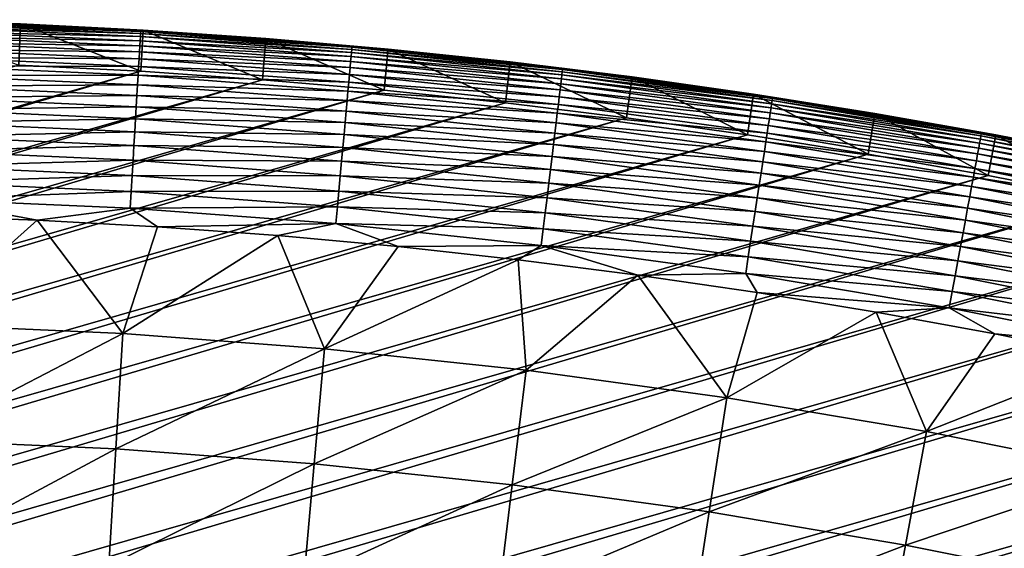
# Model space of a CAD drawing. Header units: millimetres. Extents: x -50 to 50, y -50 to 50.
# Tile 531 of 562: x 2.1 to 9.2, y 46.1 to 50. Entities that reach past the tile are written whole.
import ezdxf

# ---------------------------------------------------------------- set-up
doc = ezdxf.new("R2010")
doc.units = ezdxf.units.MM
doc.header["$LTSCALE"] = 65.185185
for name, color, linetype in [('36', 7, 'CONTINUOUS'), ('38', 7, 'CONTINUOUS'), ('39', 7, 'CONTINUOUS'), ('41', 7, 'CONTINUOUS'), ('43', 7, 'CONTINUOUS')]:
    doc.layers.add(name, color=color, linetype=linetype)

msp = doc.modelspace()

# ---------------------------------------------------------------- linework, layer by layer
at = {"layer": '36', "color": 15, "linetype": 'Continuous', "true_color": 0xaf503c}
for points in [[(1.3421, 48.5639, 0.23), (2.2187, 48.5317, 0.23), (1.3711, 47.7737, -0.4273), (1.3421, 48.5639, 0.23)], [(1.3711, 47.7737, -0.4273), (2.2187, 48.5317, 0.23), (2.8415, 47.7088, -0.4273), (1.3711, 47.7737, -0.4273)], [(2.2187, 48.5317, 0.23), (3.0945, 48.4837, 0.23), (2.8415, 47.7088, -0.4273), (2.2187, 48.5317, 0.23)], [(3.0945, 48.4837, 0.23), (3.9692, 48.4199, 0.23), (2.8415, 47.7088, -0.4273), (3.0945, 48.4837, 0.23)], [(2.8415, 47.7088, -0.4273), (3.9692, 48.4199, 0.23), (4.3093, 47.5985, -0.4273), (2.8415, 47.7088, -0.4273)], [(3.9692, 48.4199, 0.23), (4.8427, 48.3403, 0.23), (4.3093, 47.5985, -0.4273), (3.9692, 48.4199, 0.23)], [(4.8427, 48.3403, 0.23), (5.7146, 48.245, 0.23), (4.3093, 47.5985, -0.4273), (4.8427, 48.3403, 0.23)], [(4.3093, 47.5985, -0.4273), (5.7146, 48.245, 0.23), (5.773, 47.4432, -0.4273), (4.3093, 47.5985, -0.4273)], [(5.7146, 48.245, 0.23), (6.5847, 48.1339, 0.23), (5.773, 47.4432, -0.4273), (5.7146, 48.245, 0.23)], [(5.773, 47.4432, -0.4273), (6.5847, 48.1339, 0.23), (7.2312, 47.2428, -0.4273), (5.773, 47.4432, -0.4273)], [(6.5847, 48.1339, 0.23), (7.4526, 48.0071, 0.23), (7.2312, 47.2428, -0.4273), (6.5847, 48.1339, 0.23)], [(7.4526, 48.0071, 0.23), (8.318, 47.8647, 0.23), (7.2312, 47.2428, -0.4273), (7.4526, 48.0071, 0.23)], [(7.2312, 47.2428, -0.4273), (8.318, 47.8647, 0.23), (8.6825, 46.9977, -0.4273), (7.2312, 47.2428, -0.4273)], [(8.318, 47.8647, 0.23), (9.1808, 47.7067, 0.23), (8.6825, 46.9977, -0.4273), (8.318, 47.8647, 0.23)], [(1.3711, 47.7737, -0.4273), (2.8415, 47.7088, -0.4273), (1.347, 46.9357, -1.106), (1.3711, 47.7737, -0.4273)], [(1.347, 46.9357, -1.106), (2.8415, 47.7088, -0.4273), (2.7916, 46.8718, -1.106), (1.347, 46.9357, -1.106)], [(2.8415, 47.7088, -0.4273), (4.3093, 47.5985, -0.4273), (2.7916, 46.8718, -1.106), (2.8415, 47.7088, -0.4273)], [(9.1808, 47.7067, 0.23), (10.0405, 47.5331, 0.23), (8.6825, 46.9977, -0.4273), (9.1808, 47.7067, 0.23)], [(2.7916, 46.8718, -1.106), (4.3093, 47.5985, -0.4273), (4.2336, 46.7636, -1.106), (2.7916, 46.8718, -1.106)], [(4.3093, 47.5985, -0.4273), (5.773, 47.4432, -0.4273), (4.2336, 46.7636, -1.106), (4.3093, 47.5985, -0.4273)], [(8.6825, 46.9977, -0.4273), (10.0405, 47.5331, 0.23), (10.1256, 46.7079, -0.4273), (8.6825, 46.9977, -0.4273)], [(4.2336, 46.7636, -1.106), (5.773, 47.4432, -0.4273), (5.6716, 46.6109, -1.106), (4.2336, 46.7636, -1.106)], [(5.773, 47.4432, -0.4273), (7.2312, 47.2428, -0.4273), (5.6716, 46.6109, -1.106), (5.773, 47.4432, -0.4273)], [(5.6716, 46.6109, -1.106), (7.2312, 47.2428, -0.4273), (7.1043, 46.4141, -1.106), (5.6716, 46.6109, -1.106)], [(7.2312, 47.2428, -0.4273), (8.6825, 46.9977, -0.4273), (7.1043, 46.4141, -1.106), (7.2312, 47.2428, -0.4273)], [(7.1043, 46.4141, -1.106), (8.6825, 46.9977, -0.4273), (8.5301, 46.1732, -1.106), (7.1043, 46.4141, -1.106)], [(8.6825, 46.9977, -0.4273), (10.1256, 46.7079, -0.4273), (8.5301, 46.1732, -1.106), (8.6825, 46.9977, -0.4273)], [(1.347, 46.9357, -1.106), (2.7916, 46.8718, -1.106), (1.3226, 46.088, -1.7726), (1.347, 46.9357, -1.106)], [(1.3226, 46.088, -1.7726), (2.7916, 46.8718, -1.106), (2.7412, 46.0253, -1.7726), (1.3226, 46.088, -1.7726)], [(2.7916, 46.8718, -1.106), (4.2336, 46.7636, -1.106), (2.7412, 46.0253, -1.7726), (2.7916, 46.8718, -1.106)], [(2.7412, 46.0253, -1.7726), (4.2336, 46.7636, -1.106), (4.1571, 45.919, -1.7726), (2.7412, 46.0253, -1.7726)], [(4.2336, 46.7636, -1.106), (5.6716, 46.6109, -1.106), (4.1571, 45.919, -1.7726), (4.2336, 46.7636, -1.106)], [(8.5301, 46.1732, -1.106), (10.1256, 46.7079, -0.4273), (9.9479, 45.8886, -1.106), (8.5301, 46.1732, -1.106)], [(4.1571, 45.919, -1.7726), (5.6716, 46.6109, -1.106), (5.5692, 45.7691, -1.7726), (4.1571, 45.919, -1.7726)], [(5.6716, 46.6109, -1.106), (7.1043, 46.4141, -1.106), (5.5692, 45.7691, -1.7726), (5.6716, 46.6109, -1.106)], [(5.5692, 45.7691, -1.7726), (7.1043, 46.4141, -1.106), (6.9759, 45.5758, -1.7726), (5.5692, 45.7691, -1.7726)], [(7.1043, 46.4141, -1.106), (8.5301, 46.1732, -1.106), (6.9759, 45.5758, -1.7726), (7.1043, 46.4141, -1.106)], [(6.9759, 45.5758, -1.7726), (8.5301, 46.1732, -1.106), (8.376, 45.3393, -1.7726), (6.9759, 45.5758, -1.7726)], [(8.5301, 46.1732, -1.106), (9.9479, 45.8886, -1.106), (8.376, 45.3393, -1.7726), (8.5301, 46.1732, -1.106)]]:
    msp.add_3dface(points, dxfattribs=at)
at = {"layer": '38', "color": 15, "linetype": 'Continuous', "true_color": 0xaf503c}
for points in [[(1.2071, 49.9879, 4.2), (2.0991, 49.9584, 4.2), (1.2071, 49.9879, 3.33), (1.2071, 49.9879, 4.2)], [(1.2071, 49.9879, 3.33), (2.0991, 49.9584, 4.2), (2.0991, 49.9584, 3.33), (1.2071, 49.9879, 3.33)], [(2.0991, 49.9584, 4.2), (2.9905, 49.9129, 4.2), (2.0991, 49.9584, 3.33), (2.0991, 49.9584, 4.2)], [(2.0991, 49.9584, 3.33), (2.9905, 49.9129, 4.2), (2.9905, 49.9129, 3.33), (2.0991, 49.9584, 3.33)], [(2.9905, 49.9129, 4.2), (3.8808, 49.8515, 4.2), (2.9905, 49.9129, 3.33), (2.9905, 49.9129, 4.2)], [(2.9905, 49.9129, 3.33), (3.8808, 49.8515, 4.2), (3.8808, 49.8515, 3.33), (2.9905, 49.9129, 3.33)], [(3.8808, 49.8515, 4.2), (4.77, 49.7743, 4.2), (3.8808, 49.8515, 3.33), (3.8808, 49.8515, 4.2)], [(3.8808, 49.8515, 3.33), (4.77, 49.7743, 4.2), (4.77, 49.7743, 3.33), (3.8808, 49.8515, 3.33)], [(4.77, 49.7743, 4.2), (5.6576, 49.6811, 4.2), (4.77, 49.7743, 3.33), (4.77, 49.7743, 4.2)], [(4.77, 49.7743, 3.33), (5.6576, 49.6811, 4.2), (5.6576, 49.6811, 3.33), (4.77, 49.7743, 3.33)], [(5.6576, 49.6811, 3.33), (6.5434, 49.5722, 4.2), (6.5434, 49.5722, 3.33), (5.6576, 49.6811, 3.33)], [(5.6576, 49.6811, 4.2), (6.5434, 49.5722, 4.2), (5.6576, 49.6811, 3.33), (5.6576, 49.6811, 4.2)], [(6.5434, 49.5722, 4.2), (7.4271, 49.4475, 4.2), (6.5434, 49.5722, 3.33), (6.5434, 49.5722, 4.2)], [(6.5434, 49.5722, 3.33), (7.4271, 49.4475, 4.2), (7.4271, 49.4475, 3.33), (6.5434, 49.5722, 3.33)], [(7.4271, 49.4475, 4.2), (8.3085, 49.307, 4.2), (7.4271, 49.4475, 3.33), (7.4271, 49.4475, 4.2)], [(7.4271, 49.4475, 3.33), (8.3085, 49.307, 4.2), (8.3085, 49.307, 3.33), (7.4271, 49.4475, 3.33)], [(8.3085, 49.307, 4.2), (9.1872, 49.1508, 4.2), (8.3085, 49.307, 3.33), (8.3085, 49.307, 4.2)], [(8.3085, 49.307, 3.33), (9.1872, 49.1508, 4.2), (9.1872, 49.1508, 3.33), (8.3085, 49.307, 3.33)], [(9.1872, 49.1508, 4.2), (10.063, 48.9789, 4.2), (9.1872, 49.1508, 3.33), (9.1872, 49.1508, 4.2)], [(9.1872, 49.1508, 3.33), (10.063, 48.9789, 4.2), (10.063, 48.9789, 3.33), (9.1872, 49.1508, 3.33)]]:
    msp.add_3dface(points, dxfattribs=at)
at = {"layer": '39', "color": 15, "linetype": 'Continuous', "true_color": 0xaf503c}
for points in [[(-29.5336, 39.9776, 4.5), (2.9725, 49.6134, 4.5), (-28.8153, 40.4984, 4.5), (-29.5336, 39.9776, 4.5)], [(3.8576, 49.5524, 4.5), (2.9725, 49.6134, 4.5), (-29.5336, 39.9776, 4.5), (3.8576, 49.5524, 4.5)], [(2.9725, 49.6134, 4.5), (2.0866, 49.6586, 4.5), (-28.8153, 40.4984, 4.5), (2.9725, 49.6134, 4.5)], [(-30.2423, 39.4442, 4.5), (3.8576, 49.5524, 4.5), (-29.5336, 39.9776, 4.5), (-30.2423, 39.4442, 4.5)], [(4.7413, 49.4756, 4.5), (3.8576, 49.5524, 4.5), (-30.2423, 39.4442, 4.5), (4.7413, 49.4756, 4.5)], [(-30.9416, 38.8981, 4.5), (4.7413, 49.4756, 4.5), (-30.2423, 39.4442, 4.5), (-30.9416, 38.8981, 4.5)], [(5.6237, 49.3831, 4.5), (4.7413, 49.4756, 4.5), (-30.9416, 38.8981, 4.5), (5.6237, 49.3831, 4.5)], [(-31.6308, 38.3398, 4.5), (5.6237, 49.3831, 4.5), (-30.9416, 38.8981, 4.5), (-31.6308, 38.3398, 4.5)], [(6.5041, 49.2748, 4.5), (5.6237, 49.3831, 4.5), (-31.6308, 38.3398, 4.5), (6.5041, 49.2748, 4.5)], [(-32.3101, 37.7691, 4.5), (6.5041, 49.2748, 4.5), (-31.6308, 38.3398, 4.5), (-32.3101, 37.7691, 4.5)], [(7.3826, 49.1508, 4.5), (6.5041, 49.2748, 4.5), (-32.3101, 37.7691, 4.5), (7.3826, 49.1508, 4.5)], [(-32.979, 37.1865, 4.5), (7.3826, 49.1508, 4.5), (-32.3101, 37.7691, 4.5), (-32.979, 37.1865, 4.5)], [(8.2586, 49.0111, 4.5), (7.3826, 49.1508, 4.5), (-32.979, 37.1865, 4.5), (8.2586, 49.0111, 4.5)], [(-33.6375, 36.5919, 4.5), (8.2586, 49.0111, 4.5), (-32.979, 37.1865, 4.5), (-33.6375, 36.5919, 4.5)], [(9.1321, 48.8559, 4.5), (8.2586, 49.0111, 4.5), (-33.6375, 36.5919, 4.5), (9.1321, 48.8559, 4.5)], [(10.0025, 48.6851, 4.5), (9.1321, 48.8559, 4.5), (-34.2852, 35.9858, 4.5), (10.0025, 48.6851, 4.5)], [(-34.2852, 35.9858, 4.5), (9.1321, 48.8559, 4.5), (-33.6375, 36.5919, 4.5), (-34.2852, 35.9858, 4.5)], [(10.87, 48.4987, 4.5), (10.0025, 48.6851, 4.5), (-34.9221, 35.3681, 4.5), (10.87, 48.4987, 4.5)], [(-34.9221, 35.3681, 4.5), (10.0025, 48.6851, 4.5), (-34.2852, 35.9858, 4.5), (-34.9221, 35.3681, 4.5)], [(11.7338, 48.2969, 4.5), (10.87, 48.4987, 4.5), (-35.5477, 34.7392, 4.5), (11.7338, 48.2969, 4.5)], [(-35.5477, 34.7392, 4.5), (10.87, 48.4987, 4.5), (-34.9221, 35.3681, 4.5), (-35.5477, 34.7392, 4.5)], [(12.594, 48.0797, 4.5), (11.7338, 48.2969, 4.5), (-36.1621, 34.0992, 4.5), (12.594, 48.0797, 4.5)], [(-36.1621, 34.0992, 4.5), (11.7338, 48.2969, 4.5), (-35.5477, 34.7392, 4.5), (-36.1621, 34.0992, 4.5)], [(13.45, 47.8473, 4.5), (12.594, 48.0797, 4.5), (-36.7649, 33.4484, 4.5), (13.45, 47.8473, 4.5)], [(-36.7649, 33.4484, 4.5), (12.594, 48.0797, 4.5), (-36.1621, 34.0992, 4.5), (-36.7649, 33.4484, 4.5)], [(14.3019, 47.5995, 4.5), (13.45, 47.8473, 4.5), (-37.356, 32.7868, 4.5), (14.3019, 47.5995, 4.5)], [(-37.356, 32.7868, 4.5), (13.45, 47.8473, 4.5), (-36.7649, 33.4484, 4.5), (-37.356, 32.7868, 4.5)], [(15.1491, 47.3366, 4.5), (14.3019, 47.5995, 4.5), (-37.9352, 32.1149, 4.5), (15.1491, 47.3366, 4.5)], [(-37.9352, 32.1149, 4.5), (14.3019, 47.5995, 4.5), (-37.356, 32.7868, 4.5), (-37.9352, 32.1149, 4.5)], [(15.9917, 47.0586, 4.5), (15.1491, 47.3366, 4.5), (-38.5024, 31.4327, 4.5), (15.9917, 47.0586, 4.5)], [(-38.5024, 31.4327, 4.5), (15.1491, 47.3366, 4.5), (-37.9352, 32.1149, 4.5), (-38.5024, 31.4327, 4.5)], [(-39.0572, 30.7406, 4.5), (15.9917, 47.0586, 4.5), (-38.5024, 31.4327, 4.5), (-39.0572, 30.7406, 4.5)], [(16.829, 46.7657, 4.5), (15.9917, 47.0586, 4.5), (-39.0572, 30.7406, 4.5), (16.829, 46.7657, 4.5)], [(-39.5997, 30.0385, 4.5), (16.829, 46.7657, 4.5), (-39.0572, 30.7406, 4.5), (-39.5997, 30.0385, 4.5)], [(17.661, 46.4578, 4.5), (16.829, 46.7657, 4.5), (-39.5997, 30.0385, 4.5), (17.661, 46.4578, 4.5)], [(18.4873, 46.1351, 4.5), (17.661, 46.4578, 4.5), (-40.1294, 29.327, 4.5), (18.4873, 46.1351, 4.5)], [(-40.1294, 29.327, 4.5), (17.661, 46.4578, 4.5), (-39.5997, 30.0385, 4.5), (-40.1294, 29.327, 4.5)]]:
    msp.add_3dface(points, dxfattribs=at)
at = {"layer": '41', "color": 15, "linetype": 'Continuous', "true_color": 0xaf503c}
for points in [[(1.2071, 49.9879, 3.33), (2.0991, 49.9584, 3.33), (1.4345, 49.9801, 3.1623), (1.2071, 49.9879, 3.33)], [(2.9714, 49.8876, 2.8275), (1.4331, 49.9327, 2.6612), (1.4338, 49.9555, 2.8275), (2.9714, 49.8876, 2.8275)], [(2.9724, 49.9034, 2.9946), (1.4338, 49.9555, 2.8275), (1.4343, 49.9713, 2.9946), (2.9724, 49.9034, 2.9946)], [(2.9714, 49.8876, 2.8275), (1.4338, 49.9555, 2.8275), (2.9724, 49.9034, 2.9946), (2.9714, 49.8876, 2.8275)], [(2.9729, 49.9122, 3.1623), (1.4343, 49.9713, 2.9946), (1.4345, 49.9801, 3.1623), (2.9729, 49.9122, 3.1623)], [(2.9724, 49.9034, 2.9946), (1.4343, 49.9713, 2.9946), (2.9729, 49.9122, 3.1623), (2.9724, 49.9034, 2.9946)], [(2.0991, 49.9584, 3.33), (2.9729, 49.9122, 3.1623), (1.4345, 49.9801, 3.1623), (2.0991, 49.9584, 3.33)], [(2.0991, 49.9584, 3.33), (2.9905, 49.9129, 3.33), (2.9729, 49.9122, 3.1623), (2.0991, 49.9584, 3.33)], [(2.9683, 49.8351, 2.496), (1.4312, 49.8662, 2.3321), (1.4323, 49.9029, 2.496), (2.9683, 49.8351, 2.496)], [(2.9701, 49.8648, 2.6612), (1.4323, 49.9029, 2.496), (1.4331, 49.9327, 2.6612), (2.9701, 49.8648, 2.6612)], [(2.9683, 49.8351, 2.496), (1.4323, 49.9029, 2.496), (2.9701, 49.8648, 2.6612), (2.9683, 49.8351, 2.496)], [(2.9701, 49.8648, 2.6612), (1.4331, 49.9327, 2.6612), (2.9714, 49.8876, 2.8275), (2.9701, 49.8648, 2.6612)], [(4.5062, 49.7723, 2.8275), (2.9701, 49.8648, 2.6612), (2.9714, 49.8876, 2.8275), (4.5062, 49.7723, 2.8275)], [(4.5076, 49.7881, 2.9946), (2.9714, 49.8876, 2.8275), (2.9724, 49.9034, 2.9946), (4.5076, 49.7881, 2.9946)], [(4.5062, 49.7723, 2.8275), (2.9714, 49.8876, 2.8275), (4.5076, 49.7881, 2.9946), (4.5062, 49.7723, 2.8275)], [(4.5084, 49.7969, 3.1623), (2.9724, 49.9034, 2.9946), (2.9729, 49.9122, 3.1623), (4.5084, 49.7969, 3.1623)], [(4.5076, 49.7881, 2.9946), (2.9724, 49.9034, 2.9946), (4.5084, 49.7969, 3.1623), (4.5076, 49.7881, 2.9946)], [(2.9905, 49.9129, 3.33), (3.8808, 49.8515, 3.33), (2.9729, 49.9122, 3.1623), (2.9905, 49.9129, 3.33)], [(3.8808, 49.8515, 3.33), (4.5084, 49.7969, 3.1623), (2.9729, 49.9122, 3.1623), (3.8808, 49.8515, 3.33)], [(2.9635, 49.755, 2.17), (1.4285, 49.7725, 2.0098), (1.43, 49.8228, 2.17), (2.9635, 49.755, 2.17)], [(2.9661, 49.7984, 2.3321), (1.43, 49.8228, 2.17), (1.4312, 49.8662, 2.3321), (2.9661, 49.7984, 2.3321)], [(2.9635, 49.755, 2.17), (1.43, 49.8228, 2.17), (2.9661, 49.7984, 2.3321), (2.9635, 49.755, 2.17)], [(2.9661, 49.7984, 2.3321), (1.4312, 49.8662, 2.3321), (2.9683, 49.8351, 2.496), (2.9661, 49.7984, 2.3321)], [(4.5015, 49.7199, 2.496), (2.9661, 49.7984, 2.3321), (2.9683, 49.8351, 2.496), (4.5015, 49.7199, 2.496)], [(4.5042, 49.7496, 2.6612), (2.9683, 49.8351, 2.496), (2.9701, 49.8648, 2.6612), (4.5042, 49.7496, 2.6612)], [(4.5015, 49.7199, 2.496), (2.9683, 49.8351, 2.496), (4.5042, 49.7496, 2.6612), (4.5015, 49.7199, 2.496)], [(4.5042, 49.7496, 2.6612), (2.9701, 49.8648, 2.6612), (4.5062, 49.7723, 2.8275), (4.5042, 49.7496, 2.6612)], [(3.8808, 49.8515, 3.33), (4.77, 49.7743, 3.33), (4.5084, 49.7969, 3.1623), (3.8808, 49.8515, 3.33)], [(2.9605, 49.7048, 2.0098), (1.4269, 49.7156, 1.8519), (1.4285, 49.7725, 2.0098), (2.9605, 49.7048, 2.0098)], [(2.9605, 49.7048, 2.0098), (1.4285, 49.7725, 2.0098), (2.9635, 49.755, 2.17), (2.9605, 49.7048, 2.0098)], [(4.4942, 49.6401, 2.17), (2.9605, 49.7048, 2.0098), (2.9635, 49.755, 2.17), (4.4942, 49.6401, 2.17)], [(4.4982, 49.6834, 2.3321), (2.9635, 49.755, 2.17), (2.9661, 49.7984, 2.3321), (4.4982, 49.6834, 2.3321)], [(4.4942, 49.6401, 2.17), (2.9635, 49.755, 2.17), (4.4982, 49.6834, 2.3321), (4.4942, 49.6401, 2.17)], [(4.4982, 49.6834, 2.3321), (2.9661, 49.7984, 2.3321), (4.5015, 49.7199, 2.496), (4.4982, 49.6834, 2.3321)], [(6.034, 49.5872, 2.6612), (4.5015, 49.7199, 2.496), (4.5042, 49.7496, 2.6612), (6.034, 49.5872, 2.6612)], [(6.0367, 49.6099, 2.8275), (4.5042, 49.7496, 2.6612), (4.5062, 49.7723, 2.8275), (6.0367, 49.6099, 2.8275)], [(6.034, 49.5872, 2.6612), (4.5042, 49.7496, 2.6612), (6.0367, 49.6099, 2.8275), (6.034, 49.5872, 2.6612)], [(6.0387, 49.6256, 2.9946), (4.5062, 49.7723, 2.8275), (4.5076, 49.7881, 2.9946), (6.0387, 49.6256, 2.9946)], [(6.0367, 49.6099, 2.8275), (4.5062, 49.7723, 2.8275), (6.0387, 49.6256, 2.9946), (6.0367, 49.6099, 2.8275)], [(6.0397, 49.6343, 3.1623), (4.5076, 49.7881, 2.9946), (4.5084, 49.7969, 3.1623), (6.0397, 49.6343, 3.1623)], [(6.0387, 49.6256, 2.9946), (4.5076, 49.7881, 2.9946), (6.0397, 49.6343, 3.1623), (6.0387, 49.6256, 2.9946)], [(5.6576, 49.6811, 3.33), (6.0397, 49.6343, 3.1623), (4.5084, 49.7969, 3.1623), (5.6576, 49.6811, 3.33)], [(4.77, 49.7743, 3.33), (5.6576, 49.6811, 3.33), (4.5084, 49.7969, 3.1623), (4.77, 49.7743, 3.33)], [(2.9571, 49.648, 1.8519), (1.4251, 49.6521, 1.6965), (1.4269, 49.7156, 1.8519), (2.9571, 49.648, 1.8519)], [(2.9571, 49.648, 1.8519), (1.4269, 49.7156, 1.8519), (2.9605, 49.7048, 2.0098), (2.9571, 49.648, 1.8519)], [(4.4897, 49.59, 2.0098), (2.9571, 49.648, 1.8519), (2.9605, 49.7048, 2.0098), (4.4897, 49.59, 2.0098)], [(4.4897, 49.59, 2.0098), (2.9605, 49.7048, 2.0098), (4.4942, 49.6401, 2.17), (4.4897, 49.59, 2.0098)], [(6.026, 49.5212, 2.3321), (4.4942, 49.6401, 2.17), (4.4982, 49.6834, 2.3321), (6.026, 49.5212, 2.3321)], [(6.0304, 49.5577, 2.496), (4.4982, 49.6834, 2.3321), (4.5015, 49.7199, 2.496), (6.0304, 49.5577, 2.496)], [(6.026, 49.5212, 2.3321), (4.4982, 49.6834, 2.3321), (6.0304, 49.5577, 2.496), (6.026, 49.5212, 2.3321)], [(6.0304, 49.5577, 2.496), (4.5015, 49.7199, 2.496), (6.034, 49.5872, 2.6612), (6.0304, 49.5577, 2.496)], [(5.6576, 49.6811, 3.33), (6.5434, 49.5722, 3.33), (6.0397, 49.6343, 3.1623), (5.6576, 49.6811, 3.33)], [(2.9534, 49.5846, 1.6965), (1.4231, 49.5821, 1.5439), (1.4251, 49.6521, 1.6965), (2.9534, 49.5846, 1.6965)], [(2.9534, 49.5846, 1.6965), (1.4251, 49.6521, 1.6965), (2.9571, 49.648, 1.8519), (2.9534, 49.5846, 1.6965)], [(4.4846, 49.5333, 1.8519), (2.9534, 49.5846, 1.6965), (2.9571, 49.648, 1.8519), (4.4846, 49.5333, 1.8519)], [(4.4846, 49.5333, 1.8519), (2.9571, 49.648, 1.8519), (4.4897, 49.59, 2.0098), (4.4846, 49.5333, 1.8519)], [(6.0207, 49.478, 2.17), (4.4897, 49.59, 2.0098), (4.4942, 49.6401, 2.17), (6.0207, 49.478, 2.17)], [(6.0207, 49.478, 2.17), (4.4942, 49.6401, 2.17), (6.026, 49.5212, 2.3321), (6.0207, 49.478, 2.17)], [(7.5615, 49.4004, 2.8275), (6.034, 49.5872, 2.6612), (6.0367, 49.6099, 2.8275), (7.5615, 49.4004, 2.8275)], [(7.5639, 49.416, 2.9946), (6.0367, 49.6099, 2.8275), (6.0387, 49.6256, 2.9946), (7.5639, 49.416, 2.9946)], [(7.5615, 49.4004, 2.8275), (6.0367, 49.6099, 2.8275), (7.5639, 49.416, 2.9946), (7.5615, 49.4004, 2.8275)], [(7.5653, 49.4247, 3.1623), (6.0387, 49.6256, 2.9946), (6.0397, 49.6343, 3.1623), (7.5653, 49.4247, 3.1623)], [(7.5639, 49.416, 2.9946), (6.0387, 49.6256, 2.9946), (7.5653, 49.4247, 3.1623), (7.5639, 49.416, 2.9946)], [(7.4271, 49.4475, 3.33), (7.5653, 49.4247, 3.1623), (6.0397, 49.6343, 3.1623), (7.4271, 49.4475, 3.33)], [(6.5434, 49.5722, 3.33), (7.4271, 49.4475, 3.33), (6.0397, 49.6343, 3.1623), (6.5434, 49.5722, 3.33)], [(2.9492, 49.5147, 1.5439), (1.4209, 49.5059, 1.3943), (1.4231, 49.5821, 1.5439), (2.9492, 49.5147, 1.5439)], [(2.9492, 49.5147, 1.5439), (1.4231, 49.5821, 1.5439), (2.9534, 49.5846, 1.6965), (2.9492, 49.5147, 1.5439)], [(4.4788, 49.47, 1.6965), (2.9492, 49.5147, 1.5439), (2.9534, 49.5846, 1.6965), (4.4788, 49.47, 1.6965)], [(4.4788, 49.47, 1.6965), (2.9534, 49.5846, 1.6965), (4.4846, 49.5333, 1.8519), (4.4788, 49.47, 1.6965)], [(6.0077, 49.3716, 1.8519), (4.4788, 49.47, 1.6965), (4.4846, 49.5333, 1.8519), (6.0077, 49.3716, 1.8519)], [(6.0146, 49.4281, 2.0098), (4.4846, 49.5333, 1.8519), (4.4897, 49.59, 2.0098), (6.0146, 49.4281, 2.0098)], [(6.0077, 49.3716, 1.8519), (4.4846, 49.5333, 1.8519), (6.0146, 49.4281, 2.0098), (6.0077, 49.3716, 1.8519)], [(6.0146, 49.4281, 2.0098), (4.4897, 49.59, 2.0098), (6.0207, 49.478, 2.17), (6.0146, 49.4281, 2.0098)], [(7.548, 49.3121, 2.3321), (6.0207, 49.478, 2.17), (6.026, 49.5212, 2.3321), (7.548, 49.3121, 2.3321)], [(7.5536, 49.3484, 2.496), (6.026, 49.5212, 2.3321), (6.0304, 49.5577, 2.496), (7.5536, 49.3484, 2.496)], [(7.548, 49.3121, 2.3321), (6.026, 49.5212, 2.3321), (7.5536, 49.3484, 2.496), (7.548, 49.3121, 2.3321)], [(7.5581, 49.3778, 2.6612), (6.0304, 49.5577, 2.496), (6.034, 49.5872, 2.6612), (7.5581, 49.3778, 2.6612)], [(7.5536, 49.3484, 2.496), (6.0304, 49.5577, 2.496), (7.5581, 49.3778, 2.6612), (7.5536, 49.3484, 2.496)], [(7.5581, 49.3778, 2.6612), (6.034, 49.5872, 2.6612), (7.5615, 49.4004, 2.8275), (7.5581, 49.3778, 2.6612)], [(2.9446, 49.4385, 1.3943), (1.4185, 49.4234, 1.2481), (1.4209, 49.5059, 1.3943), (2.9446, 49.4385, 1.3943)], [(2.9446, 49.4385, 1.3943), (1.4209, 49.5059, 1.3943), (2.9492, 49.5147, 1.5439), (2.9446, 49.4385, 1.3943)], [(4.4725, 49.4003, 1.5439), (2.9446, 49.4385, 1.3943), (2.9492, 49.5147, 1.5439), (4.4725, 49.4003, 1.5439)], [(4.4725, 49.4003, 1.5439), (2.9492, 49.5147, 1.5439), (4.4788, 49.47, 1.6965), (4.4725, 49.4003, 1.5439)], [(6.0001, 49.3086, 1.6965), (4.4725, 49.4003, 1.5439), (4.4788, 49.47, 1.6965), (6.0001, 49.3086, 1.6965)], [(6.0001, 49.3086, 1.6965), (4.4788, 49.47, 1.6965), (6.0077, 49.3716, 1.8519), (6.0001, 49.3086, 1.6965)], [(7.5414, 49.2691, 2.17), (6.0146, 49.4281, 2.0098), (6.0207, 49.478, 2.17), (7.5414, 49.2691, 2.17)], [(7.5414, 49.2691, 2.17), (6.0207, 49.478, 2.17), (7.548, 49.3121, 2.3321), (7.5414, 49.2691, 2.17)], [(2.9397, 49.3562, 1.2481), (1.4159, 49.3348, 1.1055), (1.4185, 49.4234, 1.2481), (2.9397, 49.3562, 1.2481)], [(2.9397, 49.3562, 1.2481), (1.4185, 49.4234, 1.2481), (2.9446, 49.4385, 1.3943), (2.9397, 49.3562, 1.2481)], [(4.4656, 49.3243, 1.3943), (2.9397, 49.3562, 1.2481), (2.9446, 49.4385, 1.3943), (4.4656, 49.3243, 1.3943)], [(4.4656, 49.3243, 1.3943), (2.9446, 49.4385, 1.3943), (4.4725, 49.4003, 1.5439), (4.4656, 49.3243, 1.3943)], [(5.9916, 49.2391, 1.5439), (4.4656, 49.3243, 1.3943), (4.4725, 49.4003, 1.5439), (5.9916, 49.2391, 1.5439)], [(5.9916, 49.2391, 1.5439), (4.4725, 49.4003, 1.5439), (6.0001, 49.3086, 1.6965), (5.9916, 49.2391, 1.5439)], [(7.5338, 49.2194, 2.0098), (6.0077, 49.3716, 1.8519), (6.0146, 49.4281, 2.0098), (7.5338, 49.2194, 2.0098)], [(7.5338, 49.2194, 2.0098), (6.0146, 49.4281, 2.0098), (7.5414, 49.2691, 2.17), (7.5338, 49.2194, 2.0098)], [(7.4271, 49.4475, 3.33), (8.3085, 49.307, 3.33), (7.5653, 49.4247, 3.1623), (7.4271, 49.4475, 3.33)], [(9.075, 49.1215, 2.6612), (7.5536, 49.3484, 2.496), (7.5581, 49.3778, 2.6612), (9.075, 49.1215, 2.6612)], [(9.0792, 49.144, 2.8275), (7.5581, 49.3778, 2.6612), (7.5615, 49.4004, 2.8275), (9.0792, 49.144, 2.8275)], [(9.075, 49.1215, 2.6612), (7.5581, 49.3778, 2.6612), (9.0792, 49.144, 2.8275), (9.075, 49.1215, 2.6612)], [(9.082, 49.1596, 2.9946), (7.5615, 49.4004, 2.8275), (7.5639, 49.416, 2.9946), (9.082, 49.1596, 2.9946)], [(9.0792, 49.144, 2.8275), (7.5615, 49.4004, 2.8275), (9.082, 49.1596, 2.9946), (9.0792, 49.144, 2.8275)], [(9.0836, 49.1682, 3.1623), (7.5639, 49.416, 2.9946), (7.5653, 49.4247, 3.1623), (9.0836, 49.1682, 3.1623)], [(9.082, 49.1596, 2.9946), (7.5639, 49.416, 2.9946), (9.0836, 49.1682, 3.1623), (9.082, 49.1596, 2.9946)], [(8.3085, 49.307, 3.33), (9.0836, 49.1682, 3.1623), (7.5653, 49.4247, 3.1623), (8.3085, 49.307, 3.33)], [(2.9345, 49.2678, 1.1055), (1.4132, 49.2404, 0.9667), (1.4159, 49.3348, 1.1055), (2.9345, 49.2678, 1.1055)], [(2.9345, 49.2678, 1.1055), (1.4159, 49.3348, 1.1055), (2.9397, 49.3562, 1.2481), (2.9345, 49.2678, 1.1055)], [(4.4582, 49.2422, 1.2481), (2.9345, 49.2678, 1.1055), (2.9397, 49.3562, 1.2481), (4.4582, 49.2422, 1.2481)], [(4.4582, 49.2422, 1.2481), (2.9397, 49.3562, 1.2481), (4.4656, 49.3243, 1.3943), (4.4582, 49.2422, 1.2481)], [(5.9824, 49.1633, 1.3943), (4.4582, 49.2422, 1.2481), (4.4656, 49.3243, 1.3943), (5.9824, 49.1633, 1.3943)], [(5.9824, 49.1633, 1.3943), (4.4656, 49.3243, 1.3943), (5.9916, 49.2391, 1.5439), (5.9824, 49.1633, 1.3943)], [(7.5156, 49.1003, 1.6965), (5.9916, 49.2391, 1.5439), (6.0001, 49.3086, 1.6965), (7.5156, 49.1003, 1.6965)], [(7.5252, 49.1631, 1.8519), (6.0001, 49.3086, 1.6965), (6.0077, 49.3716, 1.8519), (7.5252, 49.1631, 1.8519)], [(7.5156, 49.1003, 1.6965), (6.0001, 49.3086, 1.6965), (7.5252, 49.1631, 1.8519), (7.5156, 49.1003, 1.6965)], [(7.5252, 49.1631, 1.8519), (6.0077, 49.3716, 1.8519), (7.5338, 49.2194, 2.0098), (7.5252, 49.1631, 1.8519)], [(9.0629, 49.0562, 2.3321), (7.5414, 49.2691, 2.17), (7.548, 49.3121, 2.3321), (9.0629, 49.0562, 2.3321)], [(9.0696, 49.0923, 2.496), (7.548, 49.3121, 2.3321), (7.5536, 49.3484, 2.496), (9.0696, 49.0923, 2.496)], [(9.0629, 49.0562, 2.3321), (7.548, 49.3121, 2.3321), (9.0696, 49.0923, 2.496), (9.0629, 49.0562, 2.3321)], [(9.0696, 49.0923, 2.496), (7.5536, 49.3484, 2.496), (9.075, 49.1215, 2.6612), (9.0696, 49.0923, 2.496)], [(8.3085, 49.307, 3.33), (9.1872, 49.1508, 3.33), (9.0836, 49.1682, 3.1623), (8.3085, 49.307, 3.33)], [(2.9288, 49.1735, 0.9667), (1.4104, 49.1402, 0.832), (1.4132, 49.2404, 0.9667), (2.9288, 49.1735, 0.9667)], [(2.9288, 49.1735, 0.9667), (1.4132, 49.2404, 0.9667), (2.9345, 49.2678, 1.1055), (2.9288, 49.1735, 0.9667)], [(4.4502, 49.154, 1.1055), (2.9288, 49.1735, 0.9667), (2.9345, 49.2678, 1.1055), (4.4502, 49.154, 1.1055)], [(4.4502, 49.154, 1.1055), (2.9345, 49.2678, 1.1055), (4.4582, 49.2422, 1.2481), (4.4502, 49.154, 1.1055)], [(5.9724, 49.0814, 1.2481), (4.4502, 49.154, 1.1055), (4.4582, 49.2422, 1.2481), (5.9724, 49.0814, 1.2481)], [(5.9724, 49.0814, 1.2481), (4.4582, 49.2422, 1.2481), (5.9824, 49.1633, 1.3943), (5.9724, 49.0814, 1.2481)], [(7.505, 49.0312, 1.5439), (5.9824, 49.1633, 1.3943), (5.9916, 49.2391, 1.5439), (7.505, 49.0312, 1.5439)], [(7.505, 49.0312, 1.5439), (5.9916, 49.2391, 1.5439), (7.5156, 49.1003, 1.6965), (7.505, 49.0312, 1.5439)], [(9.055, 49.0134, 2.17), (7.5338, 49.2194, 2.0098), (7.5414, 49.2691, 2.17), (9.055, 49.0134, 2.17)], [(9.055, 49.0134, 2.17), (7.5414, 49.2691, 2.17), (9.0629, 49.0562, 2.3321), (9.055, 49.0134, 2.17)], [(2.9229, 49.0734, 0.832), (1.4104, 49.1402, 0.832), (2.9288, 49.1735, 0.9667), (2.9229, 49.0734, 0.832)], [(4.4417, 49.0599, 0.9667), (2.9229, 49.0734, 0.832), (2.9288, 49.1735, 0.9667), (4.4417, 49.0599, 0.9667)], [(4.4417, 49.0599, 0.9667), (2.9288, 49.1735, 0.9667), (4.4502, 49.154, 1.1055), (4.4417, 49.0599, 0.9667)], [(7.4935, 48.9557, 1.3943), (5.9724, 49.0814, 1.2481), (5.9824, 49.1633, 1.3943), (7.4935, 48.9557, 1.3943)], [(7.4935, 48.9557, 1.3943), (5.9824, 49.1633, 1.3943), (7.505, 49.0312, 1.5439), (7.4935, 48.9557, 1.3943)], [(9.0355, 48.908, 1.8519), (7.5156, 49.1003, 1.6965), (7.5252, 49.1631, 1.8519), (9.0355, 48.908, 1.8519)], [(9.0459, 48.964, 2.0098), (7.5252, 49.1631, 1.8519), (7.5338, 49.2194, 2.0098), (9.0459, 48.964, 2.0098)], [(9.0355, 48.908, 1.8519), (7.5252, 49.1631, 1.8519), (9.0459, 48.964, 2.0098), (9.0355, 48.908, 1.8519)], [(9.0459, 48.964, 2.0098), (7.5338, 49.2194, 2.0098), (9.055, 49.0134, 2.17), (9.0459, 48.964, 2.0098)], [(10.5934, 48.8651, 3.1623), (9.082, 49.1596, 2.9946), (9.0836, 49.1682, 3.1623), (10.5934, 48.8651, 3.1623)], [(10.063, 48.9789, 3.33), (10.5934, 48.8651, 3.1623), (9.0836, 49.1682, 3.1623), (10.063, 48.9789, 3.33)], [(9.1872, 49.1508, 3.33), (10.063, 48.9789, 3.33), (9.0836, 49.1682, 3.1623), (9.1872, 49.1508, 3.33)], [(2.9229, 49.0734, 0.832), (1.4073, 49.0345, 0.7017), (1.4104, 49.1402, 0.832), (2.9229, 49.0734, 0.832)], [(5.9617, 48.9935, 1.1055), (4.4417, 49.0599, 0.9667), (4.4502, 49.154, 1.1055), (5.9617, 48.9935, 1.1055)], [(5.9617, 48.9935, 1.1055), (4.4502, 49.154, 1.1055), (5.9724, 49.0814, 1.2481), (5.9617, 48.9935, 1.1055)], [(9.024, 48.8455, 1.6965), (7.505, 49.0312, 1.5439), (7.5156, 49.1003, 1.6965), (9.024, 48.8455, 1.6965)], [(9.024, 48.8455, 1.6965), (7.5156, 49.1003, 1.6965), (9.0355, 48.908, 1.8519), (9.024, 48.8455, 1.6965)], [(10.577, 48.7896, 2.496), (9.0629, 49.0562, 2.3321), (9.0696, 49.0923, 2.496), (10.577, 48.7896, 2.496)], [(10.5833, 48.8187, 2.6612), (9.0696, 49.0923, 2.496), (9.075, 49.1215, 2.6612), (10.5833, 48.8187, 2.6612)], [(10.577, 48.7896, 2.496), (9.0696, 49.0923, 2.496), (10.5833, 48.8187, 2.6612), (10.577, 48.7896, 2.496)], [(10.5882, 48.841, 2.8275), (9.075, 49.1215, 2.6612), (9.0792, 49.144, 2.8275), (10.5882, 48.841, 2.8275)], [(10.5833, 48.8187, 2.6612), (9.075, 49.1215, 2.6612), (10.5882, 48.841, 2.8275), (10.5833, 48.8187, 2.6612)], [(10.5915, 48.8565, 2.9946), (9.0792, 49.144, 2.8275), (9.082, 49.1596, 2.9946), (10.5915, 48.8565, 2.9946)], [(10.5882, 48.841, 2.8275), (9.0792, 49.144, 2.8275), (10.5915, 48.8565, 2.9946), (10.5882, 48.841, 2.8275)], [(10.5915, 48.8565, 2.9946), (9.082, 49.1596, 2.9946), (10.5934, 48.8651, 3.1623), (10.5915, 48.8565, 2.9946)], [(2.9166, 48.9678, 0.7017), (1.4041, 48.9234, 0.5758), (1.4073, 49.0345, 0.7017), (2.9166, 48.9678, 0.7017)], [(2.9166, 48.9678, 0.7017), (1.4073, 49.0345, 0.7017), (2.9229, 49.0734, 0.832), (2.9166, 48.9678, 0.7017)], [(4.4326, 48.9601, 0.832), (2.9166, 48.9678, 0.7017), (2.9229, 49.0734, 0.832), (4.4326, 48.9601, 0.832)], [(4.4326, 48.9601, 0.832), (2.9229, 49.0734, 0.832), (4.4417, 49.0599, 0.9667), (4.4326, 48.9601, 0.832)], [(5.9503, 48.8997, 0.9667), (4.4326, 48.9601, 0.832), (4.4417, 49.0599, 0.9667), (5.9503, 48.8997, 0.9667)], [(5.9503, 48.8997, 0.9667), (4.4417, 49.0599, 0.9667), (5.9617, 48.9935, 1.1055), (5.9503, 48.8997, 0.9667)], [(7.481, 48.8742, 1.2481), (5.9617, 48.9935, 1.1055), (5.9724, 49.0814, 1.2481), (7.481, 48.8742, 1.2481)], [(7.481, 48.8742, 1.2481), (5.9724, 49.0814, 1.2481), (7.4935, 48.9557, 1.3943), (7.481, 48.8742, 1.2481)], [(9.0113, 48.7767, 1.5439), (7.4935, 48.9557, 1.3943), (7.505, 49.0312, 1.5439), (9.0113, 48.7767, 1.5439)], [(9.0113, 48.7767, 1.5439), (7.505, 49.0312, 1.5439), (9.024, 48.8455, 1.6965), (9.0113, 48.7767, 1.5439)], [(10.5692, 48.7538, 2.3321), (9.055, 49.0134, 2.17), (9.0629, 49.0562, 2.3321), (10.5692, 48.7538, 2.3321)], [(10.5692, 48.7538, 2.3321), (9.0629, 49.0562, 2.3321), (10.577, 48.7896, 2.496), (10.5692, 48.7538, 2.3321)], [(2.91, 48.8569, 0.5758), (1.4041, 48.9234, 0.5758), (2.9166, 48.9678, 0.7017), (2.91, 48.8569, 0.5758)], [(4.4231, 48.8547, 0.7017), (2.91, 48.8569, 0.5758), (2.9166, 48.9678, 0.7017), (4.4231, 48.8547, 0.7017)], [(4.4231, 48.8547, 0.7017), (2.9166, 48.9678, 0.7017), (4.4326, 48.9601, 0.832), (4.4231, 48.8547, 0.7017)], [(5.9382, 48.8003, 0.832), (4.4231, 48.8547, 0.7017), (4.4326, 48.9601, 0.832), (5.9382, 48.8003, 0.832)], [(5.9382, 48.8003, 0.832), (4.4326, 48.9601, 0.832), (5.9503, 48.8997, 0.9667), (5.9382, 48.8003, 0.832)], [(7.4676, 48.7866, 1.1055), (5.9503, 48.8997, 0.9667), (5.9617, 48.9935, 1.1055), (7.4676, 48.7866, 1.1055)], [(7.4676, 48.7866, 1.1055), (5.9617, 48.9935, 1.1055), (7.481, 48.8742, 1.2481), (7.4676, 48.7866, 1.1055)], [(8.9974, 48.7017, 1.3943), (7.481, 48.8742, 1.2481), (7.4935, 48.9557, 1.3943), (8.9974, 48.7017, 1.3943)], [(8.9974, 48.7017, 1.3943), (7.4935, 48.9557, 1.3943), (9.0113, 48.7767, 1.5439), (8.9974, 48.7017, 1.3943)], [(10.5494, 48.6621, 2.0098), (9.0355, 48.908, 1.8519), (9.0459, 48.964, 2.0098), (10.5494, 48.6621, 2.0098)], [(10.56, 48.7112, 2.17), (9.0459, 48.964, 2.0098), (9.055, 49.0134, 2.17), (10.56, 48.7112, 2.17)], [(10.5494, 48.6621, 2.0098), (9.0459, 48.964, 2.0098), (10.56, 48.7112, 2.17), (10.5494, 48.6621, 2.0098)], [(10.56, 48.7112, 2.17), (9.055, 49.0134, 2.17), (10.5692, 48.7538, 2.3321), (10.56, 48.7112, 2.17)], [(2.91, 48.8569, 0.5758), (1.4008, 48.8072, 0.4548), (1.4041, 48.9234, 0.5758), (2.91, 48.8569, 0.5758)], [(7.4533, 48.6932, 0.9667), (5.9382, 48.8003, 0.832), (5.9503, 48.8997, 0.9667), (7.4533, 48.6932, 0.9667)], [(7.4533, 48.6932, 0.9667), (5.9503, 48.8997, 0.9667), (7.4676, 48.7866, 1.1055), (7.4533, 48.6932, 0.9667)], [(10.5373, 48.6065, 1.8519), (9.024, 48.8455, 1.6965), (9.0355, 48.908, 1.8519), (10.5373, 48.6065, 1.8519)], [(10.5373, 48.6065, 1.8519), (9.0355, 48.908, 1.8519), (10.5494, 48.6621, 2.0098), (10.5373, 48.6065, 1.8519)], [(2.9031, 48.7408, 0.4548), (1.3973, 48.6859, 0.3387), (1.4008, 48.8072, 0.4548), (2.9031, 48.7408, 0.4548)], [(2.9031, 48.7408, 0.4548), (1.4008, 48.8072, 0.4548), (2.91, 48.8569, 0.5758), (2.9031, 48.7408, 0.4548)], [(4.4131, 48.744, 0.5758), (2.9031, 48.7408, 0.4548), (2.91, 48.8569, 0.5758), (4.4131, 48.744, 0.5758)], [(4.4131, 48.744, 0.5758), (2.91, 48.8569, 0.5758), (4.4231, 48.8547, 0.7017), (4.4131, 48.744, 0.5758)], [(5.9254, 48.6953, 0.7017), (4.4131, 48.744, 0.5758), (4.4231, 48.8547, 0.7017), (5.9254, 48.6953, 0.7017)], [(5.9254, 48.6953, 0.7017), (4.4231, 48.8547, 0.7017), (5.9382, 48.8003, 0.832), (5.9254, 48.6953, 0.7017)], [(8.9824, 48.6205, 1.2481), (7.4676, 48.7866, 1.1055), (7.481, 48.8742, 1.2481), (8.9824, 48.6205, 1.2481)], [(8.9824, 48.6205, 1.2481), (7.481, 48.8742, 1.2481), (8.9974, 48.7017, 1.3943), (8.9824, 48.6205, 1.2481)], [(10.5238, 48.5444, 1.6965), (9.0113, 48.7767, 1.5439), (9.024, 48.8455, 1.6965), (10.5238, 48.5444, 1.6965)], [(10.5238, 48.5444, 1.6965), (9.024, 48.8455, 1.6965), (10.5373, 48.6065, 1.8519), (10.5238, 48.5444, 1.6965)], [(2.8958, 48.6197, 0.3387), (1.3973, 48.6859, 0.3387), (2.9031, 48.7408, 0.4548), (2.8958, 48.6197, 0.3387)], [(4.4026, 48.6282, 0.4548), (2.8958, 48.6197, 0.3387), (2.9031, 48.7408, 0.4548), (4.4026, 48.6282, 0.4548)], [(4.4026, 48.6282, 0.4548), (2.9031, 48.7408, 0.4548), (4.4131, 48.744, 0.5758), (4.4026, 48.6282, 0.4548)], [(5.912, 48.5849, 0.5758), (4.4026, 48.6282, 0.4548), (4.4131, 48.744, 0.5758), (5.912, 48.5849, 0.5758)], [(5.912, 48.5849, 0.5758), (4.4131, 48.744, 0.5758), (5.9254, 48.6953, 0.7017), (5.912, 48.5849, 0.5758)], [(7.4381, 48.5942, 0.832), (5.9254, 48.6953, 0.7017), (5.9382, 48.8003, 0.832), (7.4381, 48.5942, 0.832)], [(7.4381, 48.5942, 0.832), (5.9382, 48.8003, 0.832), (7.4533, 48.6932, 0.9667), (7.4381, 48.5942, 0.832)], [(8.9663, 48.5334, 1.1055), (7.4533, 48.6932, 0.9667), (7.4676, 48.7866, 1.1055), (8.9663, 48.5334, 1.1055)], [(8.9663, 48.5334, 1.1055), (7.4676, 48.7866, 1.1055), (8.9824, 48.6205, 1.2481), (8.9663, 48.5334, 1.1055)], [(10.509, 48.476, 1.5439), (8.9974, 48.7017, 1.3943), (9.0113, 48.7767, 1.5439), (10.509, 48.476, 1.5439)], [(10.509, 48.476, 1.5439), (9.0113, 48.7767, 1.5439), (10.5238, 48.5444, 1.6965), (10.509, 48.476, 1.5439)], [(2.2187, 48.5317, 0.23), (1.3421, 48.5639, 0.23), (1.3973, 48.6859, 0.3387), (2.2187, 48.5317, 0.23)], [(2.8958, 48.6197, 0.3387), (2.2187, 48.5317, 0.23), (1.3973, 48.6859, 0.3387), (2.8958, 48.6197, 0.3387)], [(7.4221, 48.4896, 0.7017), (5.912, 48.5849, 0.5758), (5.9254, 48.6953, 0.7017), (7.4221, 48.4896, 0.7017)], [(7.4221, 48.4896, 0.7017), (5.9254, 48.6953, 0.7017), (7.4381, 48.5942, 0.832), (7.4221, 48.4896, 0.7017)], [(8.9492, 48.4405, 0.9667), (7.4381, 48.5942, 0.832), (7.4533, 48.6932, 0.9667), (8.9492, 48.4405, 0.9667)], [(8.9492, 48.4405, 0.9667), (7.4533, 48.6932, 0.9667), (8.9663, 48.5334, 1.1055), (8.9492, 48.4405, 0.9667)], [(10.4928, 48.4014, 1.3943), (8.9824, 48.6205, 1.2481), (8.9974, 48.7017, 1.3943), (10.4928, 48.4014, 1.3943)], [(10.4928, 48.4014, 1.3943), (8.9974, 48.7017, 1.3943), (10.509, 48.476, 1.5439), (10.4928, 48.4014, 1.3943)], [(3.0945, 48.4837, 0.23), (2.2187, 48.5317, 0.23), (2.8958, 48.6197, 0.3387), (3.0945, 48.4837, 0.23)], [(4.3916, 48.5074, 0.3387), (2.8958, 48.6197, 0.3387), (4.4026, 48.6282, 0.4548), (4.3916, 48.5074, 0.3387)], [(4.3916, 48.5074, 0.3387), (3.0945, 48.4837, 0.23), (2.8958, 48.6197, 0.3387), (4.3916, 48.5074, 0.3387)], [(5.8979, 48.4695, 0.4548), (4.3916, 48.5074, 0.3387), (4.4026, 48.6282, 0.4548), (5.8979, 48.4695, 0.4548)], [(5.8979, 48.4695, 0.4548), (4.4026, 48.6282, 0.4548), (5.912, 48.5849, 0.5758), (5.8979, 48.4695, 0.4548)], [(8.9309, 48.342, 0.832), (7.4221, 48.4896, 0.7017), (7.4381, 48.5942, 0.832), (8.9309, 48.342, 0.832)], [(8.9309, 48.342, 0.832), (7.4381, 48.5942, 0.832), (8.9492, 48.4405, 0.9667), (8.9309, 48.342, 0.832)], [(10.4754, 48.3208, 1.2481), (8.9663, 48.5334, 1.1055), (8.9824, 48.6205, 1.2481), (10.4754, 48.3208, 1.2481)], [(10.4754, 48.3208, 1.2481), (8.9824, 48.6205, 1.2481), (10.4928, 48.4014, 1.3943), (10.4754, 48.3208, 1.2481)], [(7.4053, 48.3798, 0.5758), (5.8979, 48.4695, 0.4548), (5.912, 48.5849, 0.5758), (7.4053, 48.3798, 0.5758)], [(7.4053, 48.3798, 0.5758), (5.912, 48.5849, 0.5758), (7.4221, 48.4896, 0.7017), (7.4053, 48.3798, 0.5758)], [(10.4566, 48.2342, 1.1055), (8.9492, 48.4405, 0.9667), (8.9663, 48.5334, 1.1055), (10.4566, 48.2342, 1.1055)], [(10.4566, 48.2342, 1.1055), (8.9663, 48.5334, 1.1055), (10.4754, 48.3208, 1.2481), (10.4566, 48.2342, 1.1055)], [(3.9692, 48.4199, 0.23), (3.0945, 48.4837, 0.23), (4.3916, 48.5074, 0.3387), (3.9692, 48.4199, 0.23)], [(4.8427, 48.3403, 0.23), (3.9692, 48.4199, 0.23), (4.3916, 48.5074, 0.3387), (4.8427, 48.3403, 0.23)], [(5.8833, 48.3491, 0.3387), (4.3916, 48.5074, 0.3387), (5.8979, 48.4695, 0.4548), (5.8833, 48.3491, 0.3387)], [(5.8833, 48.3491, 0.3387), (4.8427, 48.3403, 0.23), (4.3916, 48.5074, 0.3387), (5.8833, 48.3491, 0.3387)], [(7.3877, 48.2648, 0.4548), (5.8833, 48.3491, 0.3387), (5.8979, 48.4695, 0.4548), (7.3877, 48.2648, 0.4548)], [(7.3877, 48.2648, 0.4548), (5.8979, 48.4695, 0.4548), (7.4053, 48.3798, 0.5758), (7.3877, 48.2648, 0.4548)], [(8.9117, 48.238, 0.7017), (7.4053, 48.3798, 0.5758), (7.4221, 48.4896, 0.7017), (8.9117, 48.238, 0.7017)], [(8.9117, 48.238, 0.7017), (7.4221, 48.4896, 0.7017), (8.9309, 48.342, 0.832), (8.9117, 48.238, 0.7017)], [(8.8915, 48.1287, 0.5758), (7.3877, 48.2648, 0.4548), (7.4053, 48.3798, 0.5758), (8.8915, 48.1287, 0.5758)], [(8.8915, 48.1287, 0.5758), (7.4053, 48.3798, 0.5758), (8.9117, 48.238, 0.7017), (8.8915, 48.1287, 0.5758)], [(10.4366, 48.1419, 0.9667), (8.9309, 48.342, 0.832), (8.9492, 48.4405, 0.9667), (10.4366, 48.1419, 0.9667)], [(10.4366, 48.1419, 0.9667), (8.9492, 48.4405, 0.9667), (10.4566, 48.2342, 1.1055), (10.4366, 48.1419, 0.9667)], [(5.7146, 48.245, 0.23), (4.8427, 48.3403, 0.23), (5.8833, 48.3491, 0.3387), (5.7146, 48.245, 0.23)], [(6.5847, 48.1339, 0.23), (5.7146, 48.245, 0.23), (5.8833, 48.3491, 0.3387), (6.5847, 48.1339, 0.23)], [(7.3693, 48.1449, 0.3387), (5.8833, 48.3491, 0.3387), (7.3877, 48.2648, 0.4548), (7.3693, 48.1449, 0.3387)], [(7.3693, 48.1449, 0.3387), (6.5847, 48.1339, 0.23), (5.8833, 48.3491, 0.3387), (7.3693, 48.1449, 0.3387)], [(10.4153, 48.044, 0.832), (8.9117, 48.238, 0.7017), (8.9309, 48.342, 0.832), (10.4153, 48.044, 0.832)], [(10.4153, 48.044, 0.832), (8.9309, 48.342, 0.832), (10.4366, 48.1419, 0.9667), (10.4153, 48.044, 0.832)], [(8.8704, 48.0143, 0.4548), (7.3693, 48.1449, 0.3387), (7.3877, 48.2648, 0.4548), (8.8704, 48.0143, 0.4548)], [(8.8704, 48.0143, 0.4548), (7.3877, 48.2648, 0.4548), (8.8915, 48.1287, 0.5758), (8.8704, 48.0143, 0.4548)], [(10.3929, 47.9406, 0.7017), (8.8915, 48.1287, 0.5758), (8.9117, 48.238, 0.7017), (10.3929, 47.9406, 0.7017)], [(10.3929, 47.9406, 0.7017), (8.9117, 48.238, 0.7017), (10.4153, 48.044, 0.832), (10.3929, 47.9406, 0.7017)], [(7.4526, 48.0071, 0.23), (6.5847, 48.1339, 0.23), (7.3693, 48.1449, 0.3387), (7.4526, 48.0071, 0.23)], [(8.8483, 47.895, 0.3387), (7.3693, 48.1449, 0.3387), (8.8704, 48.0143, 0.4548), (8.8483, 47.895, 0.3387)], [(8.8483, 47.895, 0.3387), (7.4526, 48.0071, 0.23), (7.3693, 48.1449, 0.3387), (8.8483, 47.895, 0.3387)], [(10.3694, 47.832, 0.5758), (8.8704, 48.0143, 0.4548), (8.8915, 48.1287, 0.5758), (10.3694, 47.832, 0.5758)], [(10.3694, 47.832, 0.5758), (8.8915, 48.1287, 0.5758), (10.3929, 47.9406, 0.7017), (10.3694, 47.832, 0.5758)], [(8.318, 47.8647, 0.23), (7.4526, 48.0071, 0.23), (8.8483, 47.895, 0.3387), (8.318, 47.8647, 0.23)], [(10.3447, 47.7183, 0.4548), (8.8483, 47.895, 0.3387), (8.8704, 48.0143, 0.4548), (10.3447, 47.7183, 0.4548)], [(10.3447, 47.7183, 0.4548), (8.8704, 48.0143, 0.4548), (10.3694, 47.832, 0.5758), (10.3447, 47.7183, 0.4548)], [(9.1808, 47.7067, 0.23), (8.318, 47.8647, 0.23), (8.8483, 47.895, 0.3387), (9.1808, 47.7067, 0.23)], [(10.319, 47.5998, 0.3387), (8.8483, 47.895, 0.3387), (10.3447, 47.7183, 0.4548), (10.319, 47.5998, 0.3387)], [(10.319, 47.5998, 0.3387), (9.1808, 47.7067, 0.23), (8.8483, 47.895, 0.3387), (10.319, 47.5998, 0.3387)], [(10.0405, 47.5331, 0.23), (9.1808, 47.7067, 0.23), (10.319, 47.5998, 0.3387), (10.0405, 47.5331, 0.23)]]:
    msp.add_3dface(points, dxfattribs=at)
at = {"layer": '43', "color": 15, "linetype": 'Continuous', "true_color": 0xaf503c}
for points in [[(2.0991, 49.9584, 4.2), (1.2071, 49.9879, 4.2), (2.0866, 49.6586, 4.5), (2.0991, 49.9584, 4.2)], [(2.0991, 49.9584, 4.2), (2.0866, 49.6586, 4.5), (2.9725, 49.6134, 4.5), (2.0991, 49.9584, 4.2)], [(2.9905, 49.9129, 4.2), (2.0991, 49.9584, 4.2), (2.9725, 49.6134, 4.5), (2.9905, 49.9129, 4.2)], [(2.9905, 49.9129, 4.2), (2.9725, 49.6134, 4.5), (3.8576, 49.5524, 4.5), (2.9905, 49.9129, 4.2)], [(3.8808, 49.8515, 4.2), (2.9905, 49.9129, 4.2), (3.8576, 49.5524, 4.5), (3.8808, 49.8515, 4.2)], [(3.8808, 49.8515, 4.2), (3.8576, 49.5524, 4.5), (4.7413, 49.4756, 4.5), (3.8808, 49.8515, 4.2)], [(4.77, 49.7743, 4.2), (3.8808, 49.8515, 4.2), (4.7413, 49.4756, 4.5), (4.77, 49.7743, 4.2)], [(4.77, 49.7743, 4.2), (4.7413, 49.4756, 4.5), (5.6237, 49.3831, 4.5), (4.77, 49.7743, 4.2)], [(5.6576, 49.6811, 4.2), (4.77, 49.7743, 4.2), (5.6237, 49.3831, 4.5), (5.6576, 49.6811, 4.2)], [(5.6576, 49.6811, 4.2), (5.6237, 49.3831, 4.5), (6.5041, 49.2748, 4.5), (5.6576, 49.6811, 4.2)], [(6.5434, 49.5722, 4.2), (5.6576, 49.6811, 4.2), (6.5041, 49.2748, 4.5), (6.5434, 49.5722, 4.2)], [(6.5434, 49.5722, 4.2), (6.5041, 49.2748, 4.5), (7.3826, 49.1508, 4.5), (6.5434, 49.5722, 4.2)], [(7.4271, 49.4475, 4.2), (6.5434, 49.5722, 4.2), (7.3826, 49.1508, 4.5), (7.4271, 49.4475, 4.2)], [(7.4271, 49.4475, 4.2), (7.3826, 49.1508, 4.5), (8.2586, 49.0111, 4.5), (7.4271, 49.4475, 4.2)], [(8.3085, 49.307, 4.2), (7.4271, 49.4475, 4.2), (8.2586, 49.0111, 4.5), (8.3085, 49.307, 4.2)], [(8.3085, 49.307, 4.2), (8.2586, 49.0111, 4.5), (9.1321, 48.8559, 4.5), (8.3085, 49.307, 4.2)], [(9.1872, 49.1508, 4.2), (8.3085, 49.307, 4.2), (9.1321, 48.8559, 4.5), (9.1872, 49.1508, 4.2)], [(9.1872, 49.1508, 4.2), (9.1321, 48.8559, 4.5), (10.0025, 48.6851, 4.5), (9.1872, 49.1508, 4.2)], [(10.063, 48.9789, 4.2), (9.1872, 49.1508, 4.2), (10.0025, 48.6851, 4.5), (10.063, 48.9789, 4.2)]]:
    msp.add_3dface(points, dxfattribs=at)

doc.saveas('drawing.dxf')
